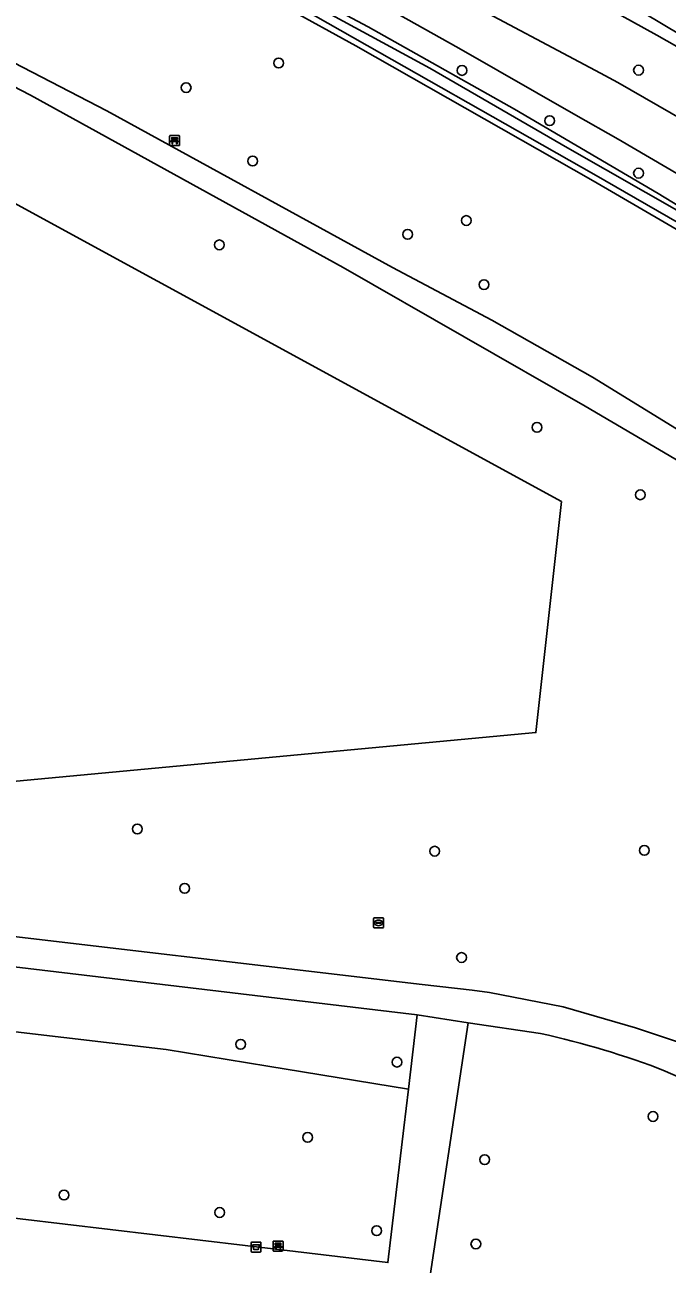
# Model space of a CAD drawing. Extents: x 157445 to 158888, y 383061 to 384688.
# Drawn here: x 158042.2 to 158106.3, y 384236.4 to 384360.2 of the extents above; entities that cross this region are included whole.
import ezdxf

# ---------------------------------------------------------------- set-up
doc = ezdxf.new("R2010")
doc.units = 0
for name, color, linetype in [('IMGEO_Afvalbak', 7, 'Continuous'), ('IMGEO_Bank', 7, 'Continuous'), ('IMGEO_Berm_groen', 7, 'Continuous'), ('IMGEO_Boom', 7, 'Continuous'), ('IMGEO_Grasland_overig', 7, 'Continuous'), ('IMGEO_Greppel_droge_sloot', 7, 'Continuous'), ('IMGEO_Groenvoorziening', 7, 'Continuous'), ('IMGEO_Hek', 7, 'Continuous'), ('IMGEO_Loofbos', 7, 'Continuous'), ('IMGEO_Oever', 7, 'Continuous'), ('IMGEO_Rijbaan_lokaal_gesloten', 7, 'Continuous'), ('IMGEO_Rioolput', 7, 'Continuous'), ('IMGEO_Voetpad_halfverhard', 7, 'Continuous'), ('IMGEO_Waterloop', 7, 'Continuous')]:
    doc.layers.add(name, color=color, linetype=linetype)

msp = doc.modelspace()

# ---------------------------------------------------------------- linework, layer by layer
at = {"layer": 'IMGEO_Afvalbak'}
for p, q in [((158064.75, 384237.68), (158064.75, 384238.48)), ((158064.75, 384238.48), (158064.75, 384237.68)), ((158064.85, 384238.58), (158065.64, 384238.58)), ((158065.64, 384238.58), (158064.85, 384238.58)), ((158065.74, 384238.48), (158065.74, 384237.68)), ((158065.74, 384237.68), (158065.74, 384238.48)), ((158065.64, 384237.58), (158064.85, 384237.58)), ((158064.85, 384237.58), (158065.64, 384237.58))]:
    msp.add_line(p, q, dxfattribs=at)
msp.add_lwpolyline([(158064.89, 384238.29), (158065.6, 384238.29), (158065.45, 384237.82), (158065.04, 384237.82), (158064.89, 384238.29)], dxfattribs=at)
for centre, start, end in [((158064.85, 384238.48), 90, 180), ((158064.85, 384238.48), 90, 180), ((158065.64, 384238.48), 0, 90), ((158065.64, 384238.48), 360, 90), ((158064.85, 384237.68), 180, 270), ((158064.85, 384237.68), 180, 270), ((158065.64, 384237.68), 270, 0), ((158065.64, 384237.68), 270, 0)]:
    msp.add_arc(centre, 0.1, start, end, dxfattribs=at)
at = {"layer": 'IMGEO_Bank'}
for p, q in [((158056.62, 384348.18), (158056.62, 384349.02)), ((158056.62, 384349.02), (158056.62, 384348.18)), ((158056.69, 384349.1), (158057.53, 384349.1)), ((158057.53, 384349.1), (158056.69, 384349.1)), ((158057.54, 384348.1), (158056.7, 384348.1)), ((158056.7, 384348.1), (158057.54, 384348.1)), ((158057.31, 384348.5), (158056.92, 384348.5)), ((158056.93, 384348.61), (158056.93, 384348.72)), ((158056.97, 384348.72), (158056.97, 384348.61)), ((158057.26, 384348.72), (158056.98, 384348.72)), ((158056.98, 384348.6), (158057.26, 384348.6)), ((158057.26, 384348.61), (158057.26, 384348.72)), ((158057.31, 384348.72), (158057.31, 384348.61)), ((158057.62, 384349.03), (158057.62, 384348.19)), ((158057.62, 384348.19), (158057.62, 384349.03)), ((158066.95, 384237.75), (158066.95, 384238.59)), ((158066.95, 384238.59), (158066.95, 384237.75)), ((158067.02, 384238.68), (158067.86, 384238.68)), ((158067.86, 384238.68), (158067.02, 384238.68)), ((158067.64, 384238.07), (158067.25, 384238.07)), ((158067.26, 384238.18), (158067.26, 384238.29)), ((158067.3, 384238.29), (158067.3, 384238.18)), ((158067.59, 384238.29), (158067.31, 384238.29)), ((158067.31, 384238.18), (158067.59, 384238.18)), ((158067.59, 384238.18), (158067.59, 384238.29)), ((158067.64, 384238.29), (158067.64, 384238.18)), ((158067.95, 384238.6), (158067.95, 384237.76)), ((158067.95, 384237.76), (158067.95, 384238.6)), ((158067.87, 384237.68), (158067.03, 384237.68)), ((158067.03, 384237.68), (158067.87, 384237.68))]:
    msp.add_line(p, q, dxfattribs=at)
for points in [[(158056.86, 384348.5), (158056.72, 384348.5), (158056.83, 384348.6), (158056.92, 384348.6)], [(158056.92, 384348.72), (158056.83, 384348.72), (158056.83, 384348.88), (158057.4, 384348.88), (158057.4, 384348.72), (158057.31, 384348.72)], [(158056.91, 384348.5), (158056.91, 384348.29), (158056.87, 384348.29), (158056.87, 384348.5)], [(158057.31, 384348.6), (158057.4, 384348.6), (158057.51, 384348.5), (158057.37, 384348.5)], [(158057.36, 384348.5), (158057.36, 384348.29), (158057.32, 384348.29), (158057.32, 384348.5)], [(158067.19, 384238.07), (158067.05, 384238.07), (158067.16, 384238.18), (158067.25, 384238.18)], [(158067.25, 384238.29), (158067.16, 384238.29), (158067.16, 384238.46), (158067.73, 384238.46), (158067.73, 384238.29), (158067.64, 384238.29)], [(158067.24, 384238.07), (158067.24, 384237.86), (158067.2, 384237.86), (158067.2, 384238.07)], [(158067.64, 384238.18), (158067.73, 384238.18), (158067.84, 384238.07), (158067.7, 384238.07)], [(158067.69, 384238.07), (158067.69, 384237.86), (158067.65, 384237.86), (158067.65, 384238.07)]]:
    msp.add_lwpolyline(points, dxfattribs=at)
for centre, radius, start, end in [((158056.69, 384349.03), 0.0779, 92.4484, 184.2845), ((158056.69, 384349.03), 0.0779, 92.4484, 184.2845), ((158056.69, 384348.18), 0.0779, 182.4484, 274.2845), ((158056.69, 384348.18), 0.0779, 182.4484, 274.2845), ((158056.86, 384348.49), 0.00671, 2.8957, 87.1043), ((158056.92, 384348.49), 0.00671, 92.8957, 177.1043), ((158056.92, 384348.72), 0.00671, 2.8957, 87.1043), ((158056.92, 384348.61), 0.00671, 272.8957, 357.1043), ((158056.98, 384348.72), 0.00671, 92.8957, 177.1043), ((158056.98, 384348.61), 0.00671, 182.8957, 267.1043), ((158057.26, 384348.72), 0.00671, 2.8957, 87.1043), ((158057.26, 384348.61), 0.00671, 272.8957, 357.1043), ((158057.31, 384348.72), 0.00671, 92.8957, 177.1043), ((158057.31, 384348.61), 0.00671, 182.8957, 267.1043), ((158057.31, 384348.49), 0.00671, 2.8957, 87.1043), ((158057.37, 384348.49), 0.00671, 92.8957, 177.1043), ((158057.54, 384349.03), 0.0779, 2.4484, 94.2845), ((158057.54, 384349.03), 0.0779, 2.4484, 94.2845), ((158057.54, 384348.18), 0.0779, 272.4484, 4.2845), ((158057.54, 384348.18), 0.0779, 272.4484, 4.2845), ((158067.03, 384238.6), 0.0779, 92.4484, 184.2845), ((158067.03, 384238.6), 0.0779, 92.4484, 184.2845), ((158067.19, 384238.07), 0.00671, 2.8957, 87.1043), ((158067.25, 384238.07), 0.00671, 92.8957, 177.1043), ((158067.25, 384238.29), 0.00671, 2.8957, 87.1043), ((158067.25, 384238.18), 0.00671, 272.8957, 357.1043), ((158067.31, 384238.29), 0.00671, 92.8957, 177.1043), ((158067.31, 384238.18), 0.00671, 182.8957, 267.1043), ((158067.59, 384238.29), 0.00671, 2.8957, 87.1043), ((158067.59, 384238.18), 0.00671, 272.8957, 357.1043), ((158067.64, 384238.29), 0.00671, 92.8957, 177.1043), ((158067.64, 384238.18), 0.00671, 182.8957, 267.1043), ((158067.64, 384238.07), 0.00671, 2.8957, 87.1043), ((158067.7, 384238.07), 0.00671, 92.8957, 177.1043), ((158067.87, 384238.6), 0.0779, 2.4484, 94.2845), ((158067.87, 384238.6), 0.0779, 2.4484, 94.2845), ((158067.03, 384237.75), 0.0779, 182.4484, 274.2845), ((158067.03, 384237.75), 0.0779, 182.4484, 274.2845), ((158067.87, 384237.75), 0.0779, 272.4484, 4.2845), ((158067.87, 384237.75), 0.0779, 272.4484, 4.2845)]:
    msp.add_arc(centre, radius, start, end, dxfattribs=at)
at = {"layer": 'IMGEO_Berm_groen'}
for points in [[(158063.1, 384367.08), (158076.44, 384359.98), (158091.06, 384351.73), (158105.39, 384343.33), (158120.24, 384334.27)], [(158123.3, 384335.92), (158101.39, 384348.76), (158097.18, 384351.16), (158085.49, 384357.82), (158069.37, 384366.88)]]:
    msp.add_lwpolyline(points, dxfattribs=at)
at = {"layer": 'IMGEO_Boom'}
for centre in [(158067.51, 384356.35), (158085.81, 384355.61), (158103.43, 384355.64), (158058.27, 384353.9), (158094.55, 384350.59), (158064.91, 384346.56), (158103.43, 384345.35), (158086.23, 384340.62), (158080.39, 384339.24), (158061.59, 384338.19), (158088, 384334.22), (158093.3, 384319.96), (158103.6, 384313.22), (158053.39, 384279.84), (158083.08, 384277.62), (158104.01, 384277.7), (158058.13, 384273.91), (158085.76, 384267), (158063.72, 384258.33), (158079.31, 384256.55), (158104.88, 384251.12), (158070.4, 384249.03), (158088.07, 384246.81), (158046.08, 384243.27), (158061.62, 384241.53), (158077.28, 384239.71), (158087.19, 384238.39)]:
    msp.add_circle(centre, 0.489, dxfattribs=at)
at = {"layer": 'IMGEO_Grasland_overig'}
msp.add_lwpolyline([(158095.73, 384312.55), (158015.04, 384356.57), (158011.51, 384349.7), (158007.49, 384315.59), (158029.87, 384311.75), (158028.15, 384283.39), (158093.18, 384289.47)], close=True, dxfattribs=at)
at = {"layer": 'IMGEO_Greppel_droge_sloot'}
msp.add_lwpolyline([(158037.74, 384378.55), (158052.99, 384370.51), (158071.19, 384361.04), (158098.97, 384345.25), (158110.57, 384338.55), (158124.83, 384329.42), (158140.56, 384319.64), (158175.38, 384296.45), (158183.98, 384290.07), (158201.3, 384275.79), (158202.12, 384276.12), (158189.81, 384286.38), (158182.41, 384292.22), (158151.05, 384314.21), (158142.02, 384319.88), (158130.15, 384327.6), (158107.96, 384341.26), (158096.34, 384347.87), (158082.58, 384355.84), (158069.22, 384363.14), (158042.21, 384377.36), (158020.78, 384387.92)], dxfattribs=at)
at = {"layer": 'IMGEO_Groenvoorziening'}
for points in [[(158098.91, 384344.59), (158075.21, 384358.07), (158068.19, 384361.94), (158037.27, 384378.29), (158028.9, 384382.22), (158019.16, 384386.55), (157990.78, 384400.23), (157990.18, 384400.67), (157990, 384401.2), (157990.09, 384401.75), (157986.15, 384403.4)], [(158211.3, 384279.37), (158214.71, 384282.59), (158206.2, 384290.91), (158196.09, 384299.48), (158180.78, 384311.3), (158170.89, 384317.69), (158157.93, 384326.79), (158156.93, 384327.45), (158149.04, 384332.72), (158133.86, 384342.39), (158121.77, 384349.77), (158105.24, 384359.15), (158090, 384367.58), (158076.45, 384375.36), (158060.51, 384383.95), (158047.71, 384390.32), (158032.49, 384398.32)], [(158032.55, 384391.15), (158046.85, 384384.06), (158060.41, 384376.92), (158076.52, 384368.14), (158085.24, 384363.02), (158099.62, 384355.35), (158101.37, 384354.42), (158109.35, 384349.8), (158152.21, 384323.49), (158153.55, 384322.6), (158165.11, 384314.86), (158179.54, 384304.81), (158184.37, 384301.69), (158189.81, 384297.66)], [(158020.78, 384387.92), (158042.21, 384377.36), (158069.22, 384363.14), (158082.58, 384355.84), (158096.34, 384347.87), (158107.96, 384341.26), (158130.15, 384327.6), (158142.02, 384319.88), (158151.05, 384314.21), (158182.41, 384292.22), (158189.81, 384286.38), (158202.12, 384276.12), (158201.3, 384275.79), (158183.98, 384290.07), (158175.38, 384296.45), (158140.56, 384319.64), (158124.83, 384329.42), (158110.57, 384338.55), (158098.97, 384345.25), (158071.19, 384361.04), (158052.99, 384370.51), (158037.74, 384378.55)], [(157997.89, 384378.01), (158000, 384377.03), (158010.32, 384372.2), (158023.34, 384365.61), (158050.35, 384351.58), (158078.88, 384335.92), (158088.8, 384330.66), (158098.83, 384324.98), (158138.25, 384300.69), (158141.8, 384298.5), (158152.9, 384291.11)], [(158120.24, 384334.27), (158105.39, 384343.33), (158091.06, 384351.73), (158076.44, 384359.98), (158063.1, 384367.08)], [(158068.19, 384361.94), (158075.21, 384358.07), (158098.91, 384344.59), (158110.83, 384337.61)], [(158033.12, 384270.03), (158081.83, 384264.31), (158086.81, 384263.73), (158088.54, 384263.49), (158095.91, 384262.06), (158103.12, 384259.97), (158108.43, 384258.21), (158114.3, 384255.71), (158120.37, 384261.35), (158113.76, 384265.8), (158136.73, 384298.52), (158110.28, 384314.9), (158098.1, 384322.09), (158073.93, 384335.92), (158042.73, 384353.14), (158042.68, 384353.17), (158029.34, 384360.1)], [(158181.89, 384267.78), (158189.24, 384260.34), (158204.44, 384274.81), (158202.68, 384276.4), (158202.93, 384276.05), (158203.03, 384275.66), (158203.02, 384275.3), (158202.92, 384274.99), (158202.36, 384274.49), (158201.86, 384274.43), (158201.39, 384274.63), (158190.01, 384284.38), (158172.17, 384297.94), (158150.24, 384312.73), (158132, 384324.6), (158119.8, 384332.03), (158110.83, 384337.61), (158098.91, 384344.59)]]:
    msp.add_lwpolyline(points, dxfattribs=at)
for points in [[(158095.73, 384312.55), (158093.18, 384289.47), (158028.15, 384283.39), (158029.87, 384311.75), (158007.49, 384315.59), (158011.51, 384349.7), (158015.04, 384356.57)], [(158000, 384270.95), (157999.17, 384271.05), (157999.13, 384270.75), (157996.18, 384245.73), (158000, 384245.32), (158005.26, 384244.74), (158003.66, 384261.34), (158035.81, 384260.2), (158056.27, 384257.81), (158066.43, 384256.16), (158080.45, 384253.86), (158081.32, 384261.28)]]:
    msp.add_lwpolyline(points, close=True, dxfattribs=at)
at = {"layer": 'IMGEO_Hek'}
msp.add_lwpolyline([(158095.73, 384312.55), (158015.04, 384356.57), (158011.51, 384349.7), (158007.49, 384315.59), (158029.87, 384311.75), (158028.15, 384283.39), (158093.18, 384289.47), (158095.73, 384312.55)], dxfattribs=at)
at = {"layer": 'IMGEO_Loofbos'}
msp.add_lwpolyline([(158080.45, 384253.86), (158066.43, 384256.16), (158056.27, 384257.81), (158035.81, 384260.2), (158003.66, 384261.34), (158005.26, 384244.74), (158017.84, 384243.37), (158017.89, 384243.78), (158023.69, 384243.02), (158064.16, 384238.22), (158078.41, 384236.53), (158079.99, 384250)], close=True, dxfattribs=at)
msp.add_lwpolyline([(158093.65, 384259.41), (158086.42, 384260.48), (158082.33, 384233.23), (158092.49, 384231.73)], dxfattribs=at)
for centre, radius, start, end in [((158075.45, 384176.37), 85.01, 68.8649, 77.6395), ((158062.01, 384154.25), 110.58, 43.4548, 66.5019)]:
    msp.add_arc(centre, radius, start, end, dxfattribs=at)
at = {"layer": 'IMGEO_Oever'}
for points in [[(158312.48, 384212.35), (158296.61, 384198.36), (158295.6, 384197.47), (158294.41, 384197.59), (158293.01, 384197.89), (158290.29, 384200.23), (158258.19, 384236.87), (158254.98, 384240.4), (158227.89, 384270.08), (158216.25, 384283.16), (158200.54, 384297.76), (158190.44, 384305.92), (158168.02, 384320.95), (158140.2, 384339.72), (158094.34, 384367.11), (158046.53, 384392.33), (158004.75, 384413.14), (157966.28, 384430.38), (157905.47, 384452.97), (157878.21, 384463.41), (157849.76, 384474.11), (157810.1, 384488.38)], [(158032.49, 384398.32), (158047.71, 384390.32), (158060.51, 384383.95), (158076.45, 384375.36), (158090, 384367.58), (158105.24, 384359.15), (158121.77, 384349.77), (158133.86, 384342.39), (158149.04, 384332.72), (158156.93, 384327.45), (158157.93, 384326.79), (158170.89, 384317.69), (158180.78, 384311.3), (158196.09, 384299.48), (158206.2, 384290.91), (158214.71, 384282.59), (158215.28, 384282.03), (158226.52, 384270.08), (158243.8, 384250.9), (158275.42, 384215.18), (158284.61, 384205.03), (158290.74, 384198.26), (158291.86, 384197.19)]]:
    msp.add_lwpolyline(points, dxfattribs=at)
at = {"layer": 'IMGEO_Rijbaan_lokaal_gesloten'}
for points in [[(158189.81, 384297.66), (158184.37, 384301.69), (158179.54, 384304.81), (158165.11, 384314.86), (158153.55, 384322.6), (158152.21, 384323.49), (158109.35, 384349.8), (158101.37, 384354.42), (158099.62, 384355.35), (158085.24, 384363.02), (158076.52, 384368.14), (158060.41, 384376.92)], [(158069.37, 384366.88), (158085.49, 384357.82), (158097.18, 384351.16), (158101.39, 384348.76), (158123.3, 384335.92), (158134.21, 384329.27), (158150.69, 384318.51), (158160.22, 384312.29), (158180.71, 384298.01), (158189.19, 384291.92), (158193.36, 384288.74), (158197.38, 384285.38), (158206.77, 384277.03)]]:
    msp.add_lwpolyline(points, dxfattribs=at)
at = {"layer": 'IMGEO_Rioolput'}
for p, q in [((158076.97, 384270.04), (158076.97, 384270.89)), ((158077.05, 384270.96), (158077.9, 384270.96)), ((158077.9, 384269.96), (158077.05, 384269.96)), ((158077.23, 384270.46), (158077.23, 384270.47)), ((158077.67, 384270.42), (158077.27, 384270.42)), ((158077.28, 384270.51), (158077.67, 384270.51)), ((158077.46, 384270.74), (158077.49, 384270.74)), ((158077.48, 384270.18), (158077.46, 384270.18)), ((158077.72, 384270.47), (158077.72, 384270.46)), ((158077.97, 384270.89), (158077.97, 384270.04))]:
    msp.add_line(p, q, dxfattribs=at)
for points in [[(158076.97, 384270.04), (158076.97, 384270.89)], [(158077.05, 384270.96), (158077.9, 384270.96)], [(158077.9, 384269.96), (158077.05, 384269.96)], [(158077.97, 384270.89), (158077.97, 384270.04)]]:
    msp.add_lwpolyline(points, dxfattribs=at)
for centre, radius, start, end in [((158077.05, 384270.89), 0.0765, 91.552, 178.448), ((158077.05, 384270.89), 0.0765, 91.552, 178.448), ((158077.05, 384270.04), 0.0765, 181.552, 268.448), ((158077.05, 384270.04), 0.0765, 181.552, 268.448), ((158077.27, 384270.47), 0.0403, 85.8775, 175.7526), ((158077.27, 384270.46), 0.0366, 178.938, 274.7102), ((158077.68, 384270.47), 0.0386, 1.7309, 96.639), ((158077.67, 384270.46), 0.043, 264.8664, 352.4533), ((158077.9, 384270.89), 0.0765, 1.552, 88.448), ((158077.9, 384270.89), 0.0765, 1.552, 88.448), ((158077.9, 384270.04), 0.0765, 271.552, 358.448), ((158077.9, 384270.04), 0.0765, 271.552, 358.448)]:
    msp.add_arc(centre, radius, start, end, dxfattribs=at)
for centre, major_axis, ratio, start_param, end_param in [((158077.46, 384270.46), (-0.387, 0.002), 0.722429, 4.712389, 7.853982), ((158077.48, 384270.46), (-0.39, 0.002), 0.717154, 1.570796, 4.712389)]:
    msp.add_ellipse(centre, major_axis=major_axis, ratio=ratio, start_param=start_param, end_param=end_param, dxfattribs=at)
at = {"layer": 'IMGEO_Voetpad_halfverhard'}
for points in [[(158152.9, 384291.11), (158141.8, 384298.5), (158138.25, 384300.69), (158098.83, 384324.98), (158088.8, 384330.66), (158078.88, 384335.92), (158050.35, 384351.58), (158023.34, 384365.61), (158010.32, 384372.2), (158000, 384377.03), (157997.89, 384378.01)], [(157996.54, 384376.08), (158000, 384374.38), (158014.46, 384367.35), (158016.53, 384366.34), (158029.34, 384360.1), (158042.68, 384353.17), (158042.73, 384353.14), (158073.93, 384335.92), (158098.1, 384322.09), (158110.28, 384314.9), (158136.73, 384298.52), (158143.45, 384294.16), (158150.37, 384289.32), (158154.08, 384286.73), (158155.56, 384285.7)], [(158000, 384270.95), (158081.32, 384261.28), (158086.42, 384260.48), (158093.65, 384259.41)], [(158179.83, 384194.88), (158175.57, 384199.43), (158171.02, 384204.29), (158153.37, 384223.14), (158151.63, 384225.04), (158142.15, 384235.22), (158138.61, 384238.82), (158134.77, 384242.4), (158133.53, 384243.53), (158127.95, 384247.88), (158124.79, 384250), (158118.4, 384253.68), (158114.3, 384255.71), (158108.43, 384258.21), (158103.12, 384259.97), (158095.91, 384262.06), (158088.54, 384263.49), (158086.81, 384263.73), (158081.83, 384264.31), (158033.12, 384270.03)], [(158092.49, 384231.73), (158082.33, 384233.23), (158086.42, 384260.48), (158081.32, 384261.28), (158080.45, 384253.86), (158079.99, 384250), (158078.41, 384236.53), (158064.16, 384238.22), (158023.69, 384243.02), (158017.89, 384243.78), (158017.84, 384243.37), (158017.82, 384243.22), (158017.26, 384238.45), (158016.96, 384238.48), (158016.91, 384237.97), (158017.24, 384237.93), (158016.38, 384230.59), (158016.37, 384230.51), (158016.82, 384230.45), (158020.05, 384230.05), (158021.3, 384229.89), (158021.3, 384229.84), (158020.54, 384223.4), (158047.9, 384220.19)]]:
    msp.add_lwpolyline(points, dxfattribs=at)
for centre, radius, start, end in [((158075.45, 384176.37), 85.01, 68.8649, 77.6395), ((158062.01, 384154.25), 110.58, 43.4548, 66.5019)]:
    msp.add_arc(centre, radius, start, end, dxfattribs=at)
at = {"layer": 'IMGEO_Waterloop'}
msp.add_lwpolyline([(157810.1, 384488.38), (157849.76, 384474.11), (157878.21, 384463.41), (157905.47, 384452.97), (157966.28, 384430.38), (158004.75, 384413.14), (158046.53, 384392.33), (158094.34, 384367.11), (158140.2, 384339.72), (158168.02, 384320.95), (158190.44, 384305.92), (158200.54, 384297.76), (158216.25, 384283.16), (158227.89, 384270.08), (158254.98, 384240.4), (158258.19, 384236.87), (158290.29, 384200.23), (158293.01, 384197.89), (158294.41, 384197.59), (158295.6, 384197.47), (158296.61, 384198.36), (158312.48, 384212.35)], dxfattribs=at)

doc.saveas('drawing.dxf')
